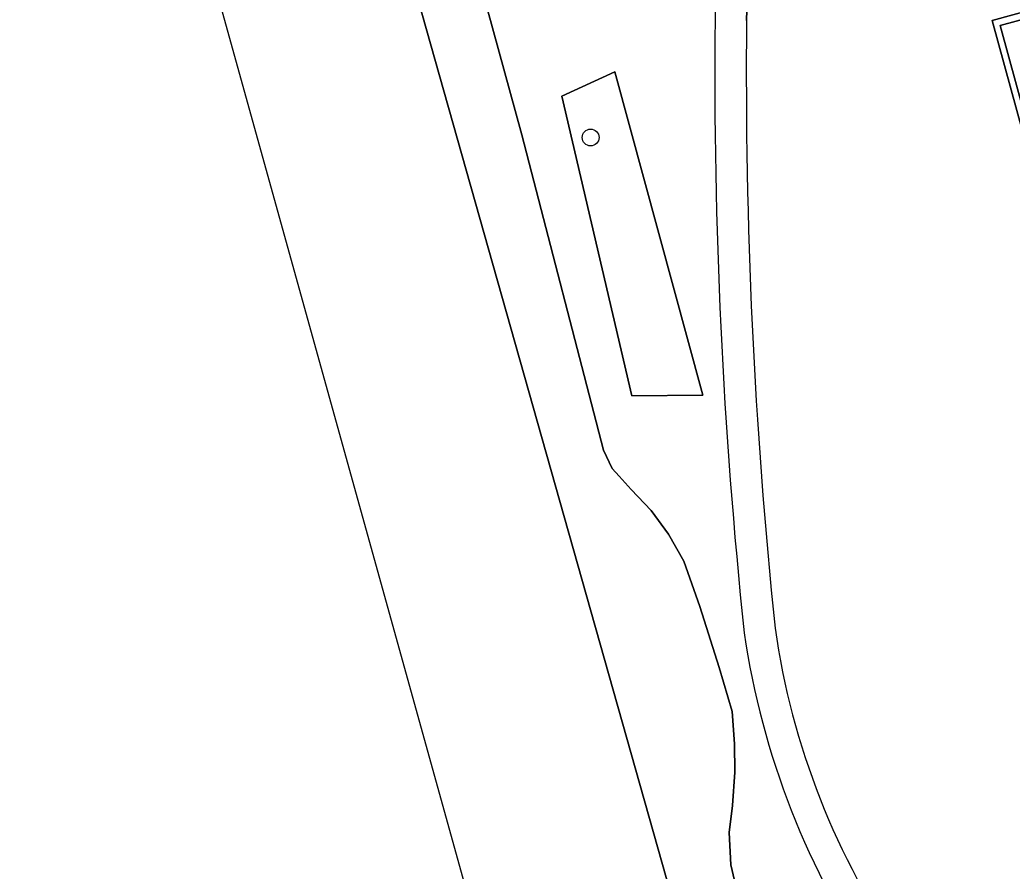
# Model space of a CAD drawing. Extents: x 159053 to 160042, y 380449 to 381423.
# Drawn here: x 159133.9 to 159191.6, y 380790.7 to 380840.2 of the extents above; entities that cross this region are included whole.
import ezdxf

# ---------------------------------------------------------------- set-up
doc = ezdxf.new("R2010")
doc.units = 0
for name, color, linetype in [('IMGEO_Boom', 7, 'Continuous'), ('IMGEO_Groenvoorziening', 7, 'Continuous'), ('IMGEO_Haag', 7, 'Continuous'), ('IMGEO_Oever', 7, 'Continuous'), ('IMGEO_Rietland', 7, 'Continuous'), ('IMGEO_Voetpad_open', 7, 'Continuous'), ('IMGEO_Waterloop', 7, 'Continuous')]:
    doc.layers.add(name, color=color, linetype=linetype)

msp = doc.modelspace()

# ---------------------------------------------------------------- linework, layer by layer
at = {"layer": 'IMGEO_Boom'}
msp.add_circle((159167.054, 380833.329), 0.489, dxfattribs=at)
at = {"layer": 'IMGEO_Groenvoorziening'}
for points in [[(159159.044, 380848.136), (159163.047, 380833.48), (159167.797, 380815.145), (159168.307, 380814.08), (159168.71, 380813.63), (159169.403, 380812.854), (159170.582, 380811.629), (159171.589, 380810.256), (159172.467, 380808.688), (159173.399, 380806.044), (159174.529, 380802.504), (159175.289, 380799.933), (159175.411, 380798.052), (159175.434, 380796.406), (159175.295, 380794.475), (159175.114, 380792.902), (159175.195, 380791.012), (159175.709, 380788.864)], [(159190.394, 380840.141), (159201.345, 380843.161), (159176.183, 380841.966), (159176.12, 380840.132)], [(159204.186, 380789.483), (159202.725, 380791.133), (159201.356, 380792.861), (159200.083, 380794.66), (159199.466, 380795.611), (159198.97, 380796.596), (159198.585, 380797.63), (159198.314, 380798.7), (159198.16, 380799.792), (159198.127, 380800.895), (159198.213, 380801.995), (159198.417, 380803.08), (159198.739, 380804.135), (159199.173, 380805.15), (159199.714, 380806.111), (159190.394, 380840.141)]]:
    msp.add_lwpolyline(points, dxfattribs=at)
for points in [[(159190.869, 380839.845), (159201.463, 380842.729), (159201.345, 380843.161), (159190.394, 380840.141), (159199.714, 380806.111), (159200.063, 380806.208), (159210.666, 380809.103), (159210.571, 380809.45), (159199.968, 380806.555)], [(159169.448, 380818.299), (159165.379, 380835.736), (159168.466, 380837.151), (159173.568, 380818.337)]]:
    msp.add_lwpolyline(points, close=True, dxfattribs=at)
for centre, radius, start, end in [((159206.851, 380839.719), 32.568, 169.60854, 179.20058), ((159483.248, 380837.004), 308.978, 179.4123, 186.0365), ((159486.162, 380836.959), 310.058, 179.41371, 185.95511), ((159221.457, 380810.983), 44.116, 188.06839, 214.81925), ((159222.142, 380811.228), 46.645, 188.27974, 214.55538)]:
    msp.add_arc(centre, radius, start, end, dxfattribs=at)
at = {"layer": 'IMGEO_Haag'}
msp.add_lwpolyline([(159190.869, 380839.845), (159201.463, 380842.729), (159201.345, 380843.161), (159190.394, 380840.141), (159199.714, 380806.111), (159200.063, 380806.208), (159210.666, 380809.103), (159210.571, 380809.45), (159199.968, 380806.555)], close=True, dxfattribs=at)
at = {"layer": 'IMGEO_Oever'}
for points in [[(159136.325, 380917.673), (159139.07, 380907.114), (159142.467, 380894.874), (159147.229, 380877.446), (159150.722, 380864.907), (159153.137, 380855.378), (159154.39, 380850.661), (159178.726, 380764.487)], [(159175.709, 380788.864), (159175.195, 380791.012), (159175.114, 380792.902), (159175.295, 380794.475), (159175.434, 380796.406), (159175.411, 380798.052), (159175.289, 380799.933), (159174.529, 380802.504), (159173.399, 380806.044), (159172.467, 380808.688), (159171.589, 380810.256), (159170.582, 380811.629), (159169.403, 380812.854), (159168.71, 380813.63), (159168.307, 380814.08), (159167.797, 380815.145), (159163.047, 380833.48), (159159.044, 380848.136)]]:
    msp.add_lwpolyline(points, dxfattribs=at)
at = {"layer": 'IMGEO_Rietland'}
msp.add_lwpolyline([(159169.448, 380818.299), (159173.568, 380818.337), (159168.466, 380837.151), (159165.379, 380835.736)], close=True, dxfattribs=at)
at = {"layer": 'IMGEO_Voetpad_open'}
for points in [[(159184.957, 380902.973), (159200.844, 380844.989), (159201.345, 380843.161), (159201.463, 380842.729), (159190.869, 380839.845), (159199.968, 380806.555), (159210.571, 380809.45), (159210.666, 380809.103), (159211.745, 380805.145), (159213.733, 380805.694), (159215.531, 380802.628), (159216.973, 380803.467), (159218.889, 380800.241), (159219.838, 380799.655), (159221.267, 380802.133), (159222.23, 380804.716)], [(159176.12, 380840.132), (159176.183, 380841.966), (159176.368, 380843.801), (159176.626, 380845.37)]]:
    msp.add_lwpolyline(points, dxfattribs=at)
for centre, radius, start, end in [((159206.851, 380839.719), 32.568, 169.60854, 179.20058), ((159483.248, 380837.004), 308.978, 179.4123, 186.0365), ((159486.162, 380836.959), 310.058, 179.41371, 185.95511), ((159221.457, 380810.983), 44.116, 188.06839, 214.81925), ((159222.142, 380811.228), 46.645, 188.27974, 214.55538)]:
    msp.add_arc(centre, radius, start, end, dxfattribs=at)
at = {"layer": 'IMGEO_Waterloop'}
for points in [[(159052.501, 381214.188), (159063.316, 381136.982), (159100.14, 381004.411), (159129.863, 380897.406), (159160.368, 380787.585)], [(159178.726, 380764.487), (159154.39, 380850.661), (159153.137, 380855.378), (159150.722, 380864.907), (159147.229, 380877.446), (159142.467, 380894.874), (159139.07, 380907.114), (159136.325, 380917.673)]]:
    msp.add_lwpolyline(points, dxfattribs=at)

doc.saveas('drawing.dxf')
